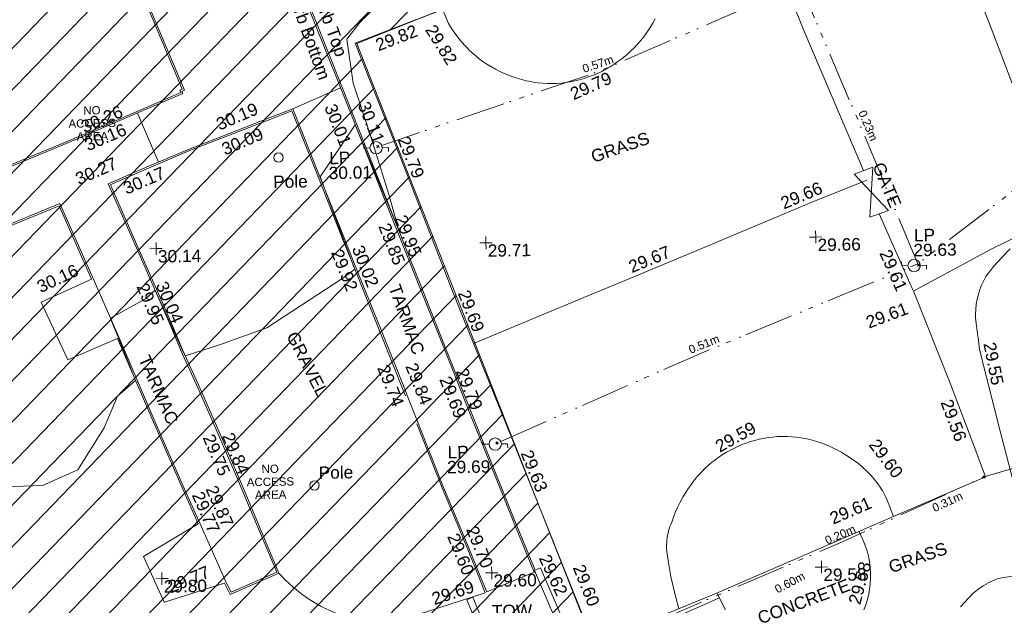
# Model space of a CAD drawing. Header units: millimetres. Extents: x -287732 to 520720, y -88450 to 287754.
# Tile 335 of 383: x 311856 to 341707, y 109304 to 127044. Entities that reach past the tile are written whole.
import ezdxf

# ---------------------------------------------------------------- set-up
doc = ezdxf.new("R2010")
doc.units = ezdxf.units.MM
for name, pattern in [('IMPORT-HIDDEN2 _3_', [4762.5, 3175, -1587.5]), ('IMPORT-UG_ELEC_LV_QLB2 _2_', [2700, 1500, -300.0000000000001, 0, -250, 150, -300.0000000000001, 0, -200]), ('IMPORT-UG_ELEC_STREET LIGHTING_QLB2 _2_', [2700, 1500, -300.0000000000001, 0, -250, 150, -300.0000000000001, 0, -200])]:
    doc.linetypes.add(name, pattern=pattern)
for name, color, linetype, lineweight, true_color in [('00_TOPO_FURN_LAMP_POST', 7, 'Continuous', 9, 0x666666), ('00_TOPO_FURN_POLE', 7, 'Continuous', 9, 0x666666), ('00_UAV_CONCRETE', 9, 'Continuous', 9, 0x808080), ('00_UAV_FENCE', 7, 'Continuous', 9, 0x264c2f), ('00_UAV_FOOTPATH', 7, 'Continuous', 9, 0xa50000), ('00_UAV_FORM_LINES', 7, 'Continuous', 9, 0x666666), ('00_UAV_FURN_LAMP_POST', 7, 'Continuous', 9, 0xa50000), ('00_UAV_FURN_POLE', 7, 'Continuous', 9, 0x666666), ('00_UAV_GATE', 7, 'Continuous', 9, 0xa50000), ('00_UAV_KERB_BOTTOM', 1, 'Continuous', 9, 0xff0000), ('00_UAV_KERB_TOP', 7, 'Continuous', 9, 0xa500a5), ('00_UAV_LEVEL_SPOT', 7, 'Continuous', 9, 0x666666), ('00_UAV_ROAD_MARKING_WHITE_CONTINUOUS', 7, 'Continuous', 9, 0x999999), ('00_UAV_TOP_OF_WALL', 7, 'Continuous', 9, 0x666666), ('00_UAV_WALL', 7, 'Continuous', 9, 0x7c00a5), ('01_DTM_CONTOUR_MJR', 7, 'Continuous', 9, 0x7f3f00), ('12333-PUM-2D-U-0001-C01 - Rev2_REVIT IMPORT_dwg', 7, 'Continuous', 9, 0x767676), ('PUM-CHAMBER EXTENTS', 6, 'IMPORT-HIDDEN2 _3_', 9, 0xff00ff), ('PUM-ELECTRIC-LV-QLB2', 1, 'IMPORT-UG_ELEC_LV_QLB2 _2_', 9, 0xff0000), ('PUM-ELECTRIC-SL-QLB2', 7, 'IMPORT-UG_ELEC_STREET LIGHTING_QLB2 _2_', 9, 0xff7f7f), ('PUM-UNABLE TO SURVEY', 190, 'Continuous', 9, 0x7f00ff)]:
    doc.layers.add(name, color=color, linetype=linetype, lineweight=lineweight, true_color=true_color)
for name, color, linetype, lineweight in [('00_UAV_DRIVE_WAY', 7, 'Continuous', 9), ('00_UAV_SURFACE', 7, 'Continuous', 9), ('00_UAV_SURVEY_TEXT', 7, 'Continuous', 9), ('GEN-TEXT', 7, 'Continuous', 9)]:
    doc.layers.add(name, color=color, linetype=linetype, lineweight=lineweight)
doc.styles.add('Arial_1', font='arial.ttf', dxfattribs={"height": 250})
doc.styles.add('Swis721 Lt BT_2', font='swissl.ttf', dxfattribs={"height": 375})

# ---------------------------------------------------------------- blocks, each defined once
blk = doc.blocks.new('12333-PUM-2D-U-0001-C01 - Rev2_REVIT IMPORT_dwg_MSL_Lamp_Post_SYM-2077240-Site Location Plan Proposed')
at = {"layer": '00_TOPO_FURN_LAMP_POST', "color": 254, "true_color": 0xcccccc, "flags": 128}
for points in [[(-500.1060478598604, 0), (-1000.212095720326, 0), (-1000.212095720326, 316.7338303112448)], [(500.1060478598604, 0), (1000.21209571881, 0), (1000.21209571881, -316.7338303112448)]]:
    blk.add_lwpolyline(points, dxfattribs=at)
at = {"layer": '00_TOPO_FURN_LAMP_POST', "color": 254, "true_color": 0xcccccc}
blk.add_circle((0, 0), 500.1060478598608, dxfattribs=at)
blk = doc.blocks.new('12333-PUM-2D-U-0001-C01 - Rev2_REVIT IMPORT_dwg_POLE_2-2077241-Site Location Plan Proposed')
at = {"layer": '00_TOPO_FURN_POLE', "color": 254, "true_color": 0xcccccc}
blk.add_circle((0, 0), 375.0000000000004, dxfattribs=at)
blk = doc.blocks.new('12333-PUM-2D-U-0001-C01 - Rev2_REVIT IMPORT_dwg__U100-2077630-Site Location Plan Proposed')
at = {"layer": '00_UAV_GATE', "color": 9, "true_color": 0xe1aaaa, "flags": 128}
blk.add_lwpolyline([(283.554645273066, 97.96307030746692), (-283.554645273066, -97.96307030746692), (-171.4453546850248, 1414.963070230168), (-738.5546452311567, 1219.036929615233)], close=True, dxfattribs=at)
blk = doc.blocks.new('12333-PUM-2D-U-0001-C01 - Rev2_REVIT IMPORT_dwg_UAV-2077255-Site Location Plan Proposed')
at = {"layer": '00_UAV_LEVEL_SPOT', "color": 254, "true_color": 0xcccccc, "flags": 128}
for points in [[(0, -500.0000000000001), (0, 0), (-500.0000000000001, 0)], [(500.0000000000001, 0), (0, 0), (0, 500.0000000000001)]]:
    blk.add_lwpolyline(points, dxfattribs=at)
blk = doc.blocks.new('12333-PUM-2D-U-0001-C01 - Rev2_REVIT IMPORT_dwg_MGS62954_T2_Galway_ITM_3d_Rev1-2077680-Site Location Plan Proposed')
at = {"layer": '00_UAV_CONCRETE', "color": 254, "true_color": 0xcccccc, "flags": 128}
for points in [[(534218785.069769, 725667300.6683389), (534217269.3697283, 725666680.5446144), (534216486.3697283, 725668435.5446144), (534217805.7446337, 725669009.7656441), (534218029.3183119, 725669107.0698347)], [(534221129.2557181, 725661637.2185165), (534219450.3697283, 725660678.5446146), (534220053.3697283, 725659288.5446144), (534220069.3697283, 725659286.5446147), (534221541.4042921, 725659721.1854074), (534221898.4399746, 725659826.6056713)]]:
    blk.add_lwpolyline(points, dxfattribs=at)
at = {"layer": '00_UAV_DRIVE_WAY', "color": 254, "true_color": 0xcccccc}
for p, q in [((534224217.3697283, 725674164.5446146), (534225673.1816712, 725674776.7164284)), ((534219503.8549474, 725674114.2785459), (534220114.1231058, 725672616.0304223))]:
    blk.add_line(p, q, dxfattribs=at)
at = {"layer": '00_UAV_FENCE', "color": 254, "true_color": 0xcccccc, "flags": 128}
for points in [[(534238061.3697283, 725680646.5446146), (534240014.3697283, 725681361.5446144), (534242753.3697283, 725682315.5446144), (534242768.6858305, 725682323.4071833), (534243090.3697283, 725682488.5446146), (534244287.3697283, 725679277.5446146), (534244694.8311555, 725678195.9545166), (534245352.3697283, 725676450.5446146), (534246156.3697283, 725674232.5446146), (534246269.3697283, 725673901.5446146)], [(534241482.3697283, 725671986.5446144), (534239751.3697284, 725676259.5446146), (534239611.4239228, 725676622.8240519), (534238061.3697283, 725680646.5446146), (534237418.4641343, 725680403.2958289), (534235344.3697283, 725679618.5446146), (534232753.6521721, 725678603.7032954), (534231285.3697283, 725678028.5446146), (534228080.804625, 725676825.1343396), (534227983.3697283, 725676788.5446144), (534226138.3697283, 725676112.5446147), (534227171.3972411, 725673369.819164), (534227657.3697283, 725672079.5446146), (534228916.1122378, 725668685.2637643), (534229229.3697284, 725667840.5446146), (534230701.4767936, 725664015.4007428), (534231373.3697283, 725662269.5446146), (534232484.2170877, 725659344.1217335), (534233070.1661617, 725657801.0214921)], [(534236786.7809302, 725659252.5499719), (534241197.7809302, 725661080.5499718), (534241405.8680739, 725661166.1040124), (534245016.3697283, 725662650.5446144), (534244648.9562178, 725663682.6984001), (534243999.3697283, 725665507.5446146), (534242941.3697284, 725668293.5446144), (534242909.2504758, 725668369.5559134), (534241937.3697283, 725670669.5446146)], [(534247588.7809302, 725670604.5499718), (534245315.3697283, 725669537.5446147), (534243103.3097526, 725668399.4966587), (534242933.5120388, 725668312.1401029)], [(534202510.3509521, 725648761.7753834), (534205347.9395009, 725649829.8071387), (534207189.5823609, 725650521.071677), (534208187.9395009, 725650895.8071387), (534211778.3764383, 725652501.459303), (534213102.9395009, 725653093.8071387), (534216367.4685073, 725654485.8738263), (534216425.939501, 725654510.8071387), (534219342.939501, 725655803.8071386), (534220815.6066167, 725656379.3746083), (534220964.9989092, 725656440.1334683), (534221978.6066166, 725656852.3746082), (534224510.6066167, 725657948.3746082), (534224926.5756717, 725656904.1864964), (534225729.6066167, 725654888.3746083), (534227810.6066167, 725655682.3746083), (534228365.1312739, 725655908.8211217), (534230178.6066167, 725656649.3746084), (534232945.6066167, 725657752.3746084), (534233001.9231317, 725657774.3690926), (534236786.7809302, 725659252.5499719)]]:
    blk.add_lwpolyline(points, dxfattribs=at)
at = {"layer": '00_UAV_FOOTPATH', "color": 254, "true_color": 0xcccccc}
for p, q in [((534218075.3697283, 725669126.5446144), (534218831.3697283, 725667319.5446146)), ((534227532.3697282, 725665420.5446146), (534227855.3697284, 725664568.5446146)), ((534221175.3697283, 725661656.5446144), (534221943.3697283, 725659848.5446146)), ((534229839.5857532, 725659424.132015), (534231283.3697283, 725659997.5446146))]:
    blk.add_line(p, q, dxfattribs=at)
at = {"layer": '00_UAV_FOOTPATH', "color": 254, "true_color": 0xcccccc, "flags": 128}
for points in [[(534245892.7809302, 725669536.5499718), (534245629.9101741, 725669286.9211113), (534245383.2324592, 725669021.2790449), (534245153.7213098, 725668740.6721405), (534245130.7809302, 725668710.5499718), (534245058.2604452, 725668577.3790259), (534244994.2449357, 725668439.9172634), (534244938.9870415, 725668298.7071832), (534244899.7809302, 725668178.5499718), (534244861.1208271, 725668031.9241962), (534244831.7437198, 725667883.1602653), (534244811.7655459, 725667732.8452821), (534244801.2651503, 725667581.5724714), (534244799.7809302, 725667455.5499718), (534244862.2213417, 725666910.361304), (534244866.7809303, 725666870.5499718), (534244900.7809302, 725666512.5499717), (534245487.7809302, 725664025.5499718), (534245971.0973221, 725662038.7986877)], [(534246461.3332835, 725659722.3693131), (534245347.7809302, 725659559.5499717), (534245197.5388834, 725659500.2018363), (534245051.3198054, 725659431.5370349), (534244909.700756, 725659353.8265557), (534244895.7809302, 725659345.5499718), (534244759.8679734, 725659258.2428018), (534244629.7052726, 725659162.5738673), (534244560.7809303, 725659106.5499719), (534244191.7212433, 725658723.1432029)], [(534241261.8831788, 725658682.5164504), (534241324.5162573, 725658838.4270886), (534241377.2360337, 725658997.9628361), (534241419.8344471, 725659160.4940786), (534241448.904, 725659306.015), (534241472.0182379, 725659472.4384408), (534241484.6370506, 725659639.9848378), (534241486.7106377, 725659807.9929621), (534241478.2308156, 725659975.7997624), (534241459.2310506, 725660142.7429819), (534241429.7863255, 725660308.1637719), (534241390.0128455, 725660471.4092922), (534241340.0675785, 725660631.8352873), (534241280.1476354, 725660788.808629), (534241210.489493, 725660941.7098153), (534241148.2974736, 725661060.0431119)], [(534237063.4546573, 725658759.4809452), (534236936.3717678, 725659010.2516154), (534236825.2856681, 725659268.5070474)]]:
    blk.add_lwpolyline(points, dxfattribs=at)
at = {"layer": '00_UAV_FORM_LINES', "color": 254, "true_color": 0xcccccc, "flags": 128}
blk.add_lwpolyline([(534236889.0108674, 725659120.3572888), (534234219.3695001, 725657998.5445001), (534232880.3695001, 725657437.5445), (534232845.3695002, 725657395.5445002), (534232799.3695002, 725657272.5445001), (534232844.3695, 725657014.5445), (534232927.3695001, 725656825.5445), (534233514.8847357, 725655431.2606863)], dxfattribs=at)
at = {"layer": '00_UAV_KERB_BOTTOM', "color": 254, "true_color": 0xcccccc, "flags": 128}
for points in [[(534231283.3697283, 725659997.5446147), (534230656.3697283, 725661614.5446144), (534229969.3697284, 725663418.5446144), (534229493.1814959, 725664664.644662), (534229327.3697284, 725665098.5446146), (534228647.3697283, 725666898.5446146), (534227934.3697282, 725668779.5446144), (534227722.3393155, 725669337.9272447), (534226949.3697283, 725671373.5446146), (534225961.5440336, 725674014.7310928), (534225959.3697283, 725674020.5446146), (534224950.3697283, 725676686.5446146), (534224182.0714019, 725678684.162904), (534223843.756337, 725679563.8008491), (534222750.5225, 725682406.2695001)], [(534219747.7485, 725677769.9545), (534220942.9455001, 725674783.516), (534220866.9455001, 725674757.5160002), (534220894.9455001, 725674682.5159999), (534219393.9304646, 725674069.376215), (534217452.9455001, 725673276.5159999), (534214751.3242902, 725672213.8326501), (534213903.9455, 725671880.516), (534210613.9455001, 725670584.5159999), (534210099.291876, 725670381.7230284), (534207225.9455001, 725669249.5159999), (534205448.621584, 725668546.4690808), (534203888.9455, 725667929.516), (534200780.5128521, 725666756.5387856), (534200276.9455002, 725666566.516), (534197434.9455001, 725665443.516), (534196114.581311, 725664961.0033077), (534195669.9455001, 725664798.516)], [(534221943.3697283, 725659848.5446146), (534222089.3697283, 725659549.5446146), (534223488.3697282, 725660131.5446144), (534222620.3697283, 725662304.5446146), (534222314.3562999, 725663055.706698), (534221892.3697284, 725664091.5446147), (534221253.3697283, 725665624.5446146), (534220708.3697283, 725666883.5446144), (534220390.7680008, 725667666.1464195), (534220137.3697283, 725668290.5446144), (534219480.3697283, 725669848.5446146), (534218583.3697283, 725671986.5446144), (534218870.409227, 725672104.9602493), (534219795.3697284, 725672486.5446144), (534221080.3697283, 725673008.5446144), (534223530.696853, 725673911.5022672), (534224217.3697283, 725674164.5446146), (534225005.3697283, 725672086.5446146), (534225722.839357, 725670173.7994962), (534225948.3697283, 725669572.5446146), (534226826.3697284, 725667285.5446146), (534227500.6828287, 725665504.2500925), (534227532.3697282, 725665420.5446146)], [(534218075.3697283, 725669126.5446144), (534217107.3697283, 725671415.5446144), (534214769.2381591, 725670498.4295105), (534213910.3697283, 725670161.5446146), (534211435.3697283, 725669204.5446144), (534210107.7170711, 725668690.2922572), (534209176.3697283, 725668329.5446144), (534206929.3697283, 725667428.5446147), (534205452.0954046, 725666868.4222134), (534204645.3697283, 725666562.5446146), (534202691.9455001, 725665777.516), (534200957.9455001, 725665098.516), (534200800.0185986, 725665037.7222321), (534198419.9455001, 725664121.516), (534197973.1971415, 725663941.3092233)], [(534218831.3697283, 725667319.5446146), (534219880.3697283, 725664746.5446144), (534220737.5751087, 725662701.1665256), (534221175.3697284, 725661656.5446146)], [(534227855.3697284, 725664568.5446147), (534228568.3697283, 725662666.5446147), (534229331.3697283, 725660736.5446144), (534229653.6342105, 725659904.3316461), (534229839.5857532, 725659424.132015)]]:
    blk.add_lwpolyline(points, dxfattribs=at)
at = {"layer": '00_UAV_KERB_TOP', "color": 254, "true_color": 0xcccccc, "flags": 128}
for points in [[(534231315.1319991, 725660053.9333199), (534230703.042406, 725661632.4801651), (534230016.0858949, 725663436.365967), (534229525.1283751, 725664721.1146175), (534229374.1096327, 725665116.3038495), (534228694.1334723, 725666916.2407448), (534227981.1235824, 725668797.2668358), (534227754.3765495, 725669394.4057283), (534226996.1576189, 725671391.1772244), (534226006.1672122, 725674038.1515749), (534225993.6451938, 725674071.2375025), (534224997.0852181, 725676704.3682212), (534224213.9370469, 725678740.5969315), (534223890.4237456, 725679581.7494694), (534222797.0818904, 725682424.4989738)], [(534219701.327998, 725677751.3766373), (534220876.9734532, 725674813.7915777), (534220802.1247543, 725674788.185444), (534220831.1409419, 725674710.4635123), (534219283.0007023, 725674078.0738618), (534217434.3396866, 725673322.9264507), (534214639.9142324, 725672223.738529), (534213885.643007, 725671927.0457621), (534210595.620016, 725670631.0367118), (534209987.9008354, 725670391.5723946), (534207207.5845826, 725669296.0227501), (534205337.2888622, 725668556.1994505), (534203870.9222289, 725667976.156311), (534200668.5989964, 725666767.7491778), (534200258.9307379, 725666613.159522), (534197417.1741973, 725665490.2557235), (534196002.3022078, 725664973.2061863), (534195652.7835954, 725664845.4784213)], [(534221898.4399746, 725659826.6056713), (534222065.1004121, 725659485.294227), (534223553.0882604, 725660104.3141896), (534222666.7390811, 725662323.2505566), (534222433.4858519, 725662895.8103374), (534221938.5985448, 725664110.5955266), (534221299.390099, 725665644.0956007), (534220754.4835591, 725666902.8796993), (534220509.6003646, 725667506.2959075), (534220183.5725129, 725668309.6605089), (534219526.4586062, 725669867.9306254), (534218648.9361814, 725671959.5058143), (534218803.6579331, 725672023.3349198), (534219814.3128974, 725672440.2717863), (534221098.4278934, 725672961.9122748), (534223462.6428844, 725673833.1371809), (534224188.1812041, 725674100.5016365), (534224958.5864028, 725672068.9001096), (534225678.9454392, 725670148.451947), (534225901.6224121, 725669554.8041104), (534226779.6495034, 725667267.7335436), (534227456.8115467, 725665478.913131), (534227485.6081074, 725665402.8428963)], [(534218029.3183119, 725669107.0698347), (534217080.2878537, 725671351.2131395), (534214696.9008631, 725670416.3469255), (534213928.5148847, 725670114.9531136), (534211453.4292765, 725669157.9200209), (534210035.2240131, 725668608.5930599), (534209194.7044899, 725668283.0266222), (534206947.5389766, 725667381.9602545), (534205379.373087, 725666787.3754647), (534204663.0962692, 725666515.7923979), (534202710.3836277, 725665731.0392867), (534200976.0424545, 725665051.9056901), (534200727.4596553, 725664956.2140452), (534198438.2800868, 725664074.9971662), (534197997.2447681, 725663897.0948827)], [(534218785.069769, 725667300.6683389), (534219834.1616488, 725664727.442975), (534220691.2731575, 725662682.2888734), (534221129.2557181, 725661637.2185165)], [(534227808.5512466, 725664550.9938377), (534228521.7076674, 725662648.576569), (534229284.8085812, 725660718.3213084), (534229606.1437386, 725659886.5197396), (534229794.2758546, 725659399.5248194)]]:
    blk.add_lwpolyline(points, dxfattribs=at)
at = {"layer": '00_UAV_ROAD_MARKING_WHITE_CONTINUOUS', "color": 254, "true_color": 0xcccccc, "flags": 128}
for points in [[(534235252.798577, 725676696.6669797), (534235187.5372022, 725676581.3993524), (534235117.8007556, 725676468.782742), (534235053.7796367, 725676373.3943529), (534234970.2700536, 725676256.328835), (534234882.2288827, 725676142.6321412), (534234789.7918772, 725676032.4795837), (534234693.101568, 725675926.0410094), (534234592.3070446, 725675823.4805392), (534234487.563725, 725675724.9563138), (534234379.0331159, 725675630.6202506), (534234328.7796368, 725675589.3943529), (534234215.0493069, 725675501.3966371), (534234097.9518848, 725675417.9317958), (534233977.6679261, 725675339.1285264), (534233918.2058121, 725675303.4275411), (534233854.3829004, 725675265.1083375), (534233728.2869039, 725675195.9853631), (534233599.5743674, 725675131.8661851), (534233468.4437568, 725675072.8496714), (534233335.0972655, 725675019.0268209), (534233199.7405044, 725674970.4806246), (534233062.5821837, 725674927.2859371), (534232923.8337917, 725674889.5093614), (534232783.7092681, 725674857.2091465), (534232642.4246751, 725674830.4350969), (534232500.1978632, 725674809.2284962), (534232365.7796367, 725674794.394353), (534232223.4908996, 725674789.0166215), (534232081.100733, 725674789.2292658), (534231938.8286926, 725674795.0319579), (534231796.8941513, 725674806.4157501), (534231655.5159621, 725674823.36309), (534231514.9121197, 725674845.8478457), (534231448.7796367, 725674858.3943529), (534231309.7105016, 725674888.9685309), (534231171.9489202, 725674924.9789658), (534231035.707311, 725674966.3701323), (534230901.1957488, 725675013.0782082), (534230768.6216406, 725675065.0311731), (534230638.189406, 725675122.1489191), (534230510.1001621, 725675184.343375), (534230384.5514134, 725675251.5186412), (534230261.7367467, 725675323.5711386), (534230237.7796368, 725675338.3943529), (534230120.6085286, 725675414.1125749), (534230006.5004384, 725675494.3725369), (534229895.6313127, 725675579.0504841), (534229788.1721037, 725675668.015849), (534229684.2885058, 725675761.1314536), (534229584.1406997, 725675858.2537206), (534229549.7796367, 725675893.3943532), (534229454.9281493, 725675995.6954433), (534229393.0705162, 725676067.9015478), (534229364.1661109, 725676101.6415149), (534229277.6334698, 725676211.0692072), (534229195.4636534, 725676323.8097899), (534229117.7833615, 725676439.6894257), (534229044.7123715, 725676558.5294365), (534228983.7796367, 725676666.3943529), (534228808.7487494, 725677098.4991833)], [(534229568.3382887, 725666959.7639006), (534233181.7796368, 725668390.3943528), (534234217.8320277, 725668798.8083948), (534236872.7796368, 725669845.3943529), (534238863.9945538, 725670646.1943941), (534239826.7796367, 725671033.394353), (534241583.201689, 725671694.6859503)], [(534235656.9854275, 725658811.3069454), (534235548.5597711, 725659233.1715854), (534235456.780035, 725659658.9677541), (534235431.7796369, 725659791.3943529), (534235362.005657, 725660221.3449187), (534235319.7796367, 725660554.3943529), (534235316.1336117, 725660624.3789238), (534235315.2379792, 725660694.4526815), (534235317.0941199, 725660764.5075774), (534235321.6991719, 725660834.4355917), (534235329.0460344, 725660904.1289004), (534235338.7796367, 725660971.3943529), (534235351.4903066, 725661040.3114954), (534235366.8968514, 725661108.676487), (534235384.9755152, 725661176.3839135), (534235405.6984223, 725661243.3293749), (534235429.033619, 725661309.4096463), (534235454.9451244, 725661374.5228366), (534235483.3929852, 725661438.5685462), (534235538.3090082, 725661587.6739243), (534235598.6177683, 725661733.6983646), (534235664.6129251, 725661877.2425145), (534235736.1927188, 725662018.0850393), (534235813.2467785, 725662156.0087701), (534235834.7796367, 725662192.394353), (534235918.6010412, 725662326.3131934), (534236007.6154515, 725662456.8379743), (534236101.6856136, 725662583.767436), (534236200.6664785, 725662706.9058626), (534236304.4054245, 725662826.0633833), (534236412.7424939, 725662941.056266), (534236517.7796367, 725663044.394353), (534236620.2697836, 725663135.8755231), (534236726.2724481, 725663223.2624202), (534236814.3841282, 725663290.2680382), (534236835.6241819, 725663306.4202998), (534236948.1563725, 725663385.220939), (534237063.6955035, 725663459.5428329), (534237182.0634217, 725663529.2713821), (534237303.0776126, 725663594.2990706), (534237402.7796367, 725663643.394353), (534237528.1041103, 725663699.6687787), (534237655.5412867, 725663750.979603), (534237784.8946673, 725663797.2477089), (534237915.9647985, 725663838.4017534), (534238048.5495794, 725663874.3782808), (534238182.4445742, 725663905.1218172), (534238317.4433264, 725663930.5849588), (534238453.3376775, 725663950.7284433), (534238589.9180886, 725663965.5212107), (534238726.9739627, 725663974.940451), (534238759.7796368, 725663976.3943528), (534238897.9629831, 725663976.998419), (534239036.0635108, 725663972.1769668), (534239173.8682784, 725663961.9374304), (534239311.1648012, 725663946.2955984), (534239447.7413782, 725663925.2755897), (534239583.3874178, 725663898.9098152), (534239717.8937637, 725663867.2389296), (534239784.7796368, 725663849.394353), (534239917.1867487, 725663809.8550203), (534240047.9394727, 725663765.1478922), (534240176.8361973, 725663715.3419039), (534240303.6781734, 725663660.5138526), (534240428.2698198, 725663600.7482791), (534240550.4190249, 725663536.1373378), (534240669.937444, 725663466.7806535), (534240786.640788, 725663392.7851696), (534240900.3491088, 725663314.2649821), (534240992.7796367, 725663245.394353), (534241089.0324577, 725663176.656526), (534241182.5124369, 725663104.1928253), (534241273.0754348, 725663028.1149849), (534241360.5818099, 725662948.5403111), (534241387.2365851, 725662922.3173795), (534241444.8966337, 725662865.5915023), (534241525.8898988, 725662779.3964596), (534241535.7796367, 725662768.3943533), (534241612.8868924, 725662678.7061958), (534241686.4135603, 725662586.0599682), (534241756.2462682, 725662490.598524), (534241822.2773388, 725662392.4690579), (534241884.4049572, 725662291.8228787), (534241895.7796367, 725662272.3943529), (534241984.9644691, 725662083.9253788), (534242066.681286, 725661892.1003274), (534242073.7796368, 725661874.394353), (534242147.201831, 725661679.2439752), (534242208.329194, 725661496.0320896)]]:
    blk.add_lwpolyline(points, dxfattribs=at)
at = {"layer": '00_UAV_SURFACE', "color": 254, "true_color": 0xcccccc, "flags": 128}
blk.add_lwpolyline([(534223553.0882604, 725660104.3141896), (534223750.356114, 725659889.2512522), (534223960.7386183, 725659686.9992436), (534224183.4054895, 725659498.3563598), (534224417.4779631, 725659324.0670884), (534224662.0322621, 725659164.8192691), (534224817.3695001, 725659074.5445), (534225076.8023574, 725658940.8984538), (534225344.1149879, 725658823.8060517), (534225618.2524309, 725658723.7294035), (534225898.132791, 725658641.0634661), (534226160.3695, 725658580.5445002), (534226319.7387841, 725658556.7019014), (534226480.2906783, 725658542.9132308), (534226641.3915576, 725658539.2329057), (534226802.4056311, 725658545.675451), (534226871.3695001, 725658551.5445001), (534227031.1567129, 725658572.4031856), (534227189.3188947, 725658603.2538334), (534227345.2318511, 725658643.9746903), (534227498.2802653, 725658694.4050491), (534227579.3695001, 725658725.5445001), (534228037.1231696, 725658864.8357003), (534229794.2758546, 725659399.5248194)], dxfattribs=at)
at = {"layer": '00_UAV_WALL', "color": 254, "true_color": 0xcccccc, "flags": 128}
blk.add_lwpolyline([(534229414.6066167, 725659272.3746084), (534230084.6066168, 725657567.3746084), (534231982.6066167, 725658391.3746083), (534231565.4028459, 725659406.5091871), (534231301.6066167, 725660048.3746082), (534231487.1642875, 725660124.6357874), (534232242.9415644, 725658285.6887275), (534230319.6295652, 725657450.6997458), (534229973.8878953, 725657300.5990418), (534229227.8881533, 725659199.0013703)], close=True, dxfattribs=at)
at = {"layer": '01_DTM_CONTOUR_MJR', "color": 254, "true_color": 0xcccccc, "flags": 128}
blk.add_lwpolyline([(534227926.4513783, 725678347.7780855), (534226293.6476603, 725676739.0698959), (534225889.7560976, 725676239.5121952), (534226064.1800002, 725674902.7123088), (534226520.8677412, 725673433.151047), (534227091.3373579, 725671485.4890561), (534227360, 725670450.0000002), (534226985.1272334, 725671384.0508935), (534226100.0000001, 725673640), (534225010.0000001, 725672090.0000001), (534225491.7848192, 725670727.1090425), (534225904.2786561, 725669551.7114625), (534225963.6821706, 725669395.2454782), (534226010, 725669270.0000001), (534225642.0680813, 725669000.7980231), (534223313.8588008, 725667536.1411994), (534221872.9802027, 725667049.6327112), (534220820.0000001, 725666740), (534220748, 725666899.0000001), (534220648.3333334, 725667131.6666667), (534220146.3214287, 725668293.1607144), (534219950.0000001, 725668740.0000001), (534219653.9052817, 725668488.2133803), (534218580.0000001, 725667920.0000001), (534218681.257, 725667652.8124629), (534218813.1553785, 725667311.5776893), (534219066.676028, 725666652.7303932), (534219310.0000002, 725666020.0000001), (534218746.8442717, 725665555.0600274), (534218328.2611249, 725664593.0767497), (534217505.1052049, 725663344.8947953), (534216430.0000002, 725662879.7704003), (534214976.5882564, 725662861.1086998)], dxfattribs=at)
at = {"xscale": 0.375, "yscale": 0.375, "zscale": 0.375}
for name, p in [('12333-PUM-2D-U-0001-C01 - Rev2_REVIT IMPORT_dwg_MSL_Lamp_Post_SYM-2077240-Site Location Plan Proposed', (534226722.5224829, 725672936.269547)), ('12333-PUM-2D-U-0001-C01 - Rev2_REVIT IMPORT_dwg_POLE_2-2077241-Site Location Plan Proposed', (534223757.9455001, 725672693.516)), ('12333-PUM-2D-U-0001-C01 - Rev2_REVIT IMPORT_dwg_UAV-2077255-Site Location Plan Proposed', (534220000.0000001, 725670000.0000001)), ('12333-PUM-2D-U-0001-C01 - Rev2_REVIT IMPORT_dwg_UAV-2077255-Site Location Plan Proposed', (534230000.0000001, 725670000.0000001)), ('12333-PUM-2D-U-0001-C01 - Rev2_REVIT IMPORT_dwg_UAV-2077255-Site Location Plan Proposed', (534240000.0000001, 725670000.0000001)), ('12333-PUM-2D-U-0001-C01 - Rev2_REVIT IMPORT_dwg_MSL_Lamp_Post_SYM-2077240-Site Location Plan Proposed', (534242966.3697283, 725669086.5446146)), ('12333-PUM-2D-U-0001-C01 - Rev2_REVIT IMPORT_dwg_MSL_Lamp_Post_SYM-2077240-Site Location Plan Proposed', (534230176.3697283, 725663899.5446144)), ('12333-PUM-2D-U-0001-C01 - Rev2_REVIT IMPORT_dwg_POLE_2-2077241-Site Location Plan Proposed', (534224676.9455001, 725662742.516)), ('12333-PUM-2D-U-0001-C01 - Rev2_REVIT IMPORT_dwg_UAV-2077255-Site Location Plan Proposed', (534220000.0000001, 725660000)), ('12333-PUM-2D-U-0001-C01 - Rev2_REVIT IMPORT_dwg_UAV-2077255-Site Location Plan Proposed', (534230000.0000001, 725660000)), ('12333-PUM-2D-U-0001-C01 - Rev2_REVIT IMPORT_dwg_UAV-2077255-Site Location Plan Proposed', (534240000.0000001, 725660000))]:
    blk.add_blockref(name, p, dxfattribs=at)
blk.add_blockref('12333-PUM-2D-U-0001-C01 - Rev2_REVIT IMPORT_dwg__U100-2077630-Site Location Plan Proposed', (534241937.3697283, 725670669.5446146))
at = {"layer": '00_UAV_CONCRETE', "color": 251, "true_color": 0x666666, "char_height": 375, "width": 1495.902363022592, "attachment_point": 1, "line_spacing_factor": 1.005061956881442, "style": 'Swis721 Lt BT_2'}
for s, insert, rotation in [('30.16', (534216322.5020504, 725669050.7400728), 24.245526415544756), ('29.77', (534220137.0986426, 725659898.1681358), 21.597380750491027)]:
    blk.add_mtext(s, dxfattribs=dict(at, insert=insert, rotation=rotation))
at = {"layer": '00_UAV_FENCE', "color": 251, "true_color": 0x666666, "char_height": 375, "width": 1495.902363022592, "attachment_point": 1, "line_spacing_factor": 1.005061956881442, "style": 'Swis721 Lt BT_2'}
for s, insert, rotation in [('29.82', (534226716.5602486, 725676207.9781994), 20.17049584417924), ('29.79', (534227722.9621069, 725673310.417452), 290.6385164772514), ('29.61', (534242259.0066655, 725669627.3062018), 292.9069223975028), ('29.69', (534229467.4425929, 725668623.7235001), 290.41631977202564), ('29.61', (534241437.4141216, 725667550.5795515), 19.479475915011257), ('29.56', (534244043.795261, 725665056.5091683), 289.5940919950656), ('29.63', (534231285.5644729, 725663744.4331692), 291.049226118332), ('29.61', (534240232.804111, 725661623.6044576), 22.349781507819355), ('29.60', (534232807.191023, 725660252.3876674), 290.79287015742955)]:
    blk.add_mtext(s, dxfattribs=dict(at, insert=insert, rotation=rotation))
at = {"layer": '00_UAV_FOOTPATH', "color": 251, "true_color": 0x666666, "char_height": 375, "width": 1495.902363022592, "attachment_point": 1, "line_spacing_factor": 1.005061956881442, "style": 'Swis721 Lt BT_2'}
for s, insert, rotation in [('29.55', (534245393.8570447, 725666751.8815134), 280.18615224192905), ('29.58', (534240790.3376059, 725658922.4753189), 73.74168093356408)]:
    blk.add_mtext(s, dxfattribs=dict(at, insert=insert, rotation=rotation))
at = {"layer": '00_UAV_FURN_LAMP_POST', "color": 251, "true_color": 0x666666, "char_height": 375, "attachment_point": 1, "line_spacing_factor": 1.005061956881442, "style": 'Swis721 Lt BT_2'}
for s, insert, width in [('LP', (534225293.7482127, 725672836.9499009), 707.5855621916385), ('30.01', (534225271.2047012, 725672386.3878026), 1495.902363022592), ('LP', (534242977.0654552, 725670190.3316065), 707.5855621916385), ('29.63', (534242954.5219437, 725669739.7695081), 1495.902363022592), ('LP', (534228725.8661993, 725663863.8063202), 707.5855621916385), ('29.69', (534228703.3226878, 725663413.2442219), 1495.902363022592)]:
    blk.add_mtext(s, dxfattribs=dict(at, insert=insert, width=width))
at = {"layer": '00_UAV_FURN_POLE', "char_height": 375, "width": 1191.972994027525, "attachment_point": 1, "line_spacing_factor": 1.005061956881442, "style": 'Swis721 Lt BT_2'}
for insert in [(534223582.4372243, 725672147.9176191), (534224808.2870151, 725663311.5174831)]:
    blk.add_mtext('Pole', dxfattribs=dict(at, insert=insert))
at = {"layer": '00_UAV_GATE', "color": 251, "true_color": 0x666666, "insert": (534242098.7486517, 725672271.7617067), "char_height": 375, "width": 1567.13580888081, "attachment_point": 1, "rotation": 291.8144963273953, "line_spacing_factor": 1.005061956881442, "style": 'Swis721 Lt BT_2'}
blk.add_mtext('GATE', dxfattribs=at)
at = {"layer": '00_UAV_KERB_BOTTOM', "color": 251, "true_color": 0x666666, "char_height": 375, "attachment_point": 1, "line_spacing_factor": 1.005061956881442, "style": 'Swis721 Lt BT_2'}
for s, insert, width, rotation in [('Kerb Bottom', (534224438.2666934, 725677860.2037386), 3414.456504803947, 288.98831362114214), ('30.01', (534225519.5755249, 725674331.3151176), 1495.902363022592, 290.7287407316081), ('30.16', (534217845.7336168, 725673329.2208662), 1495.902363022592, 22.219201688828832), ('30.09', (534221994.186324, 725673128.3737456), 1495.902363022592, 22.206419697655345), ('30.17', (534218992.2448786, 725671992.7269894), 1495.902363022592, 22.41816742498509), ('29.85', (534227090.7617508, 725670694.4351608), 1495.902363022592, 290.7928931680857), ('29.92', (534225645.3907662, 725669925.0726066), 1495.902363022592, 290.71874588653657), ('29.95', (534219722.7661156, 725669005.0928072), 1495.902363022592, 292.3413021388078), ('29.74', (534226982.4893802, 725666403.7504257), 1495.902363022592, 290.87455860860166), ('29.69', (534228860.3980526, 725666022.5925248), 1495.902363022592, 290.7969965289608), ('29.75', (534221650.4699175, 725664396.6984273), 1495.902363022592, 292.16532735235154), ('29.77', (534221290.9460626, 725662662.0135945), 1495.902363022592, 292.7382580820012), ('29.60', (534229015.7137424, 725661263.240505), 1495.902363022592, 290.96773591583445)]:
    blk.add_mtext(s, dxfattribs=dict(at, insert=insert, width=width, rotation=rotation))
at = {"layer": '00_UAV_KERB_TOP', "color": 251, "true_color": 0x666666, "char_height": 375, "attachment_point": 1, "line_spacing_factor": 1.005061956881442, "style": 'Swis721 Lt BT_2'}
for s, insert, width, rotation in [('Kerb Top', (534225209.7171596, 725677837.7052729), 2493.170605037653, 288.98831362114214), ('30.26', (534217746.287021, 725673878.1151524), 1495.902363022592, 22.21920169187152), ('30.19', (534221845.4519885, 725673886.1946436), 1495.902363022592, 22.206419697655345), ('30.11', (534226533.0502574, 725674385.1066774), 1495.902363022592, 290.7301316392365), ('30.27', (534217546.0691275, 725672305.9862686), 1495.902363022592, 22.418167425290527), ('29.95', (534227595.2850762, 725670930.3272132), 1495.902363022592, 290.79289299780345), ('30.02', (534226279.0294308, 725670034.7209339), 1495.902363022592, 290.72233307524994), ('30.04', (534220310.864345, 725669043.2994653), 1495.902363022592, 292.1911929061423), ('29.84', (534227835.136345, 725666441.5179348), 1495.902363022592, 290.8740190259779), ('29.79', (534229365.5372674, 725666258.7159212), 1495.902363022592, 290.78793747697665), ('29.84', (534222235.8279123, 725664431.960381), 1495.902363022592, 292.1653273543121), ('29.87', (534221710.7674188, 725662838.4853547), 1495.902363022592, 292.73825807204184), ('29.70', (534229592.4753729, 725661467.8368666), 1495.902363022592, 290.96358062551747)]:
    blk.add_mtext(s, dxfattribs=dict(at, insert=insert, width=width, rotation=rotation))
at = {"layer": '00_UAV_LEVEL_SPOT', "char_height": 375, "width": 1495.902363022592, "attachment_point": 1, "line_spacing_factor": 1.005061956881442, "style": 'Swis721 Lt BT_2'}
for s, insert in [('30.14', (534220051.8765643, 725669949.1441548)), ('29.71', (534230051.8765643, 725669949.1441548)), ('29.66', (534240051.8765643, 725669949.1441548)), ('29.80', (534220051.8765643, 725659949.1441547)), ('29.60', (534230051.8765643, 725659949.1441547)), ('29.58', (534240051.8765643, 725659949.1441547))]:
    blk.add_mtext(s, dxfattribs=dict(at, insert=insert))
at = {"layer": '00_UAV_ROAD_MARKING_WHITE_CONTINUOUS', "color": 251, "true_color": 0x666666, "char_height": 375, "width": 1495.902363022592, "attachment_point": 1, "line_spacing_factor": 1.005061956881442, "style": 'Swis721 Lt BT_2'}
for s, insert, rotation in [('29.82', (534228578.5013932, 725676680.9881424), 301.0009401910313), ('29.79', (534232587.7539113, 725674614.7883954), 23.197591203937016), ('29.66', (534238911.1585483, 725671198.9401966), 21.908341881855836), ('29.67', (534234268.7947133, 725669351.2169116), 21.514463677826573), ('29.59', (534236799.0626247, 725663844.8107473), 28.368017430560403), ('29.60', (534241784.7663718, 725663897.417733), 305.8566963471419)]:
    blk.add_mtext(s, dxfattribs=dict(at, insert=insert, rotation=rotation))
at = {"layer": '00_UAV_SURFACE', "color": 251, "true_color": 0x666666, "insert": (534228132.1272534, 725659411.3945613), "char_height": 375, "width": 1495.902363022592, "attachment_point": 1, "rotation": 16.924633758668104, "line_spacing_factor": 1.005061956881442, "style": 'Swis721 Lt BT_2'}
blk.add_mtext('29.69', dxfattribs=at)
at = {"layer": '00_UAV_SURVEY_TEXT', "color": 251, "true_color": 0x666666, "char_height": 375, "attachment_point": 1, "line_spacing_factor": 1.005061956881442, "style": 'Swis721 Lt BT_2'}
for s, insert, width, rotation in [('GRASS', (534233189.504979, 725672718.1613609), 2018.280965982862, 18.08693638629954), ('TARMAC', (534227376.4823582, 725668826.562067), 2450.430537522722, 288.9530340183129), ('GRAVEL', (534224230.3479643, 725667455.8531686), 2322.210334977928, 296.0274530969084), ('TARMAC', (534219741.3609978, 725666816.3827885), 2450.430537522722, 292.95352070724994), ('GRASS', (534241996.3332724, 725660130.6252215), 2018.280965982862, 18.186182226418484), ('CONCRETE', (534237996.9056011, 725658648.577378), 3286.236302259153, 19.727632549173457)]:
    blk.add_mtext(s, dxfattribs=dict(at, insert=insert, width=width, rotation=rotation))
at = {"layer": '00_UAV_TOP_OF_WALL', "insert": (534229984.9933177, 725659027.2720815), "char_height": 375, "width": 1343.937678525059, "attachment_point": 1, "line_spacing_factor": 1.005061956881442, "style": 'Swis721 Lt BT_2'}
blk.add_mtext('TOW', dxfattribs=at)
at = {"layer": '00_UAV_WALL', "color": 251, "true_color": 0x666666, "insert": (534231770.3454347, 725660576.6013255), "char_height": 375, "width": 1495.902363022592, "attachment_point": 1, "rotation": 294.2098254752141, "line_spacing_factor": 1.005061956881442, "style": 'Swis721 Lt BT_2'}
blk.add_mtext('29.62', dxfattribs=at)
blk = doc.blocks.new('12333-PUM-2D-U-0001-C01 - Rev2_REVIT IMPORT_dwg-1620468-Site Location Plan Proposed')
at = {"layer": 'PUM-CHAMBER EXTENTS', "true_color": 0xfff4d4}
h = blk.add_hatch(dxfattribs=at)
h.set_pattern_fill('FP_14', style=0, pattern_type=2)
h.set_pattern_definition([(45, (-533641079.65, -725615854.3560001), (-618.7184335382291, 618.7184335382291), [])])
h.paths.add_polyline_path([(561369.3501529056, 32961.6438213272), (583432.350152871, 42064.6438213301), (584672.3501528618, 38987.64382128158), (591969.3501528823, 41930.643821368), (585115.3501528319, 60252.64382129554), (601682.3501528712, 66542.64382133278), (593779.350152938, 86713.6438213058), (593325.3501529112, 86525.64382134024), (591535.8661504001, 91032.67662588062), (570762.3501528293, 82754.64382139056), (556580.3501529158, 77376.64382136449), (542174.3501528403, 72021.64382138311), (551469.3501528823, 54861.6438213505), (558438.2640803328, 39445.56149700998)])
at = {"layer": 'GEN-TEXT', "color": 253, "true_color": 0xaaaaaa}
for p, q in [((585658.9948137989, 57085.28848225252), (585729.7054919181, 57155.99916037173)), ((585729.7054919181, 57085.28848225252), (585658.9948137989, 57155.99916037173)), ((601988.6253773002, 53205.98086644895), (602059.3360554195, 53276.69154456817)), ((602059.3360554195, 53205.98086644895), (601988.6253773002, 53276.69154456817)), ((589118.9948138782, 48042.28848230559), (589189.7054919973, 48112.99916042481)), ((589189.7054919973, 48042.28848230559), (589118.9948138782, 48112.99916042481)), ((603860.9948138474, 46754.28848224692), (603931.7054919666, 46824.99916036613)), ((603931.7054919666, 46754.28848224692), (603860.9948138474, 46824.99916036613))]:
    blk.add_line(p, q, dxfattribs=at)
at = {"layer": 'PUM-ELECTRIC-SL-QLB2', "color": 254, "true_color": 0xffd4d4, "flags": 128}
for points in [[(608521.2084035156, 58100.91091727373), (605678.3501529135, 56001.64382136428), (601999.3501529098, 53277.64382131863), (600364.3501529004, 57412.64382132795), (598588.3501528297, 61812.64382135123), (592479.3501528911, 59293.64382138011), (585816.2878747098, 57153.31588534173)], [(589266.7018729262, 48124.41776786), (595557.3501528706, 50757.64382130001), (601999.3501529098, 53277.64382131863)], [(607874.9677994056, 47897.97302288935), (603896.3501529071, 46789.64382130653), (599590.3501529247, 44913.64382137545), (593861.3501528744, 42572.64382136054), (590276.3501529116, 41210.64382127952), (584611.3501528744, 38752.64382129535), (583319.3501528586, 41718.64382131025), (578219.3501528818, 39840.64382128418), (571148.3501528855, 36737.64382128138), (564354.3501528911, 33926.64382129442), (563264.3501529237, 33036.64382128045), (564177.350152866, 30096.64382133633), (564456.170657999, 27548.56176709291)]]:
    blk.add_lwpolyline(points, dxfattribs=at)
at = {"layer": 'PUM-UNABLE TO SURVEY', "color": 7, "true_color": 0xfff4d4, "flags": 128}
blk.add_lwpolyline([(593403.6889939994, 86558.08369385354), (593779.350152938, 86713.6438213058), (601682.3501528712, 66542.64382133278), (585115.3501528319, 60252.64382129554), (591969.3501528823, 41930.64382136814), (584672.3501528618, 38987.64382128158), (583432.350152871, 42064.64382132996), (561369.3501529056, 32961.64382132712), (551469.3501528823, 54861.6438213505), (542174.3501528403, 72021.64382138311), (556580.3501529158, 77376.64382136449), (570762.3501528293, 82754.64382139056), (574739.2409170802, 84339.39395276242)], dxfattribs=at)
blk.add_blockref('12333-PUM-2D-U-0001-C01 - Rev2_REVIT IMPORT_dwg_MGS62954_T2_Galway_ITM_3d_Rev1-2077680-Site Location Plan Proposed', (-533641079.6498471, -725615854.3561786))
at = {"layer": 'PUM-ELECTRIC-LV-QLB2', "char_height": 250, "width": 1160.025439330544, "attachment_point": 2, "line_spacing_factor": 0.9417779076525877, "style": 'Arial_1'}
for s, insert, rotation in [('0.31m', (602722.0305716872, 46171.93384316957), 23.584322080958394), ('0.60m', (597896.0238757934, 43806.74126955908), 26.384654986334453)]:
    blk.add_mtext(s, dxfattribs=dict(at, insert=insert, rotation=rotation))
at = {"layer": 'PUM-ELECTRIC-SL-QLB2', "char_height": 250, "width": 1160.025439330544, "attachment_point": 2, "line_spacing_factor": 0.9417779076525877, "style": 'Arial_1'}
for s, insert, rotation in [('0.57m', (592373.1432123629, 59624.27701373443), 17.808205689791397), ('0.23m', (600686.5373754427, 57542.69030172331), 291.9807945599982), ('0.51m', (595431.0794575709, 51081.14642349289), 21.321874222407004), ('0.20m', (599458.990283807, 45235.11358188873), 22.226044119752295)]:
    blk.add_mtext(s, dxfattribs=dict(at, insert=insert, rotation=rotation))
at = {"layer": 'PUM-UNABLE TO SURVEY', "color": 41, "true_color": 0xffdf7f, "char_height": 250, "width": 1714.021757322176, "attachment_point": 2, "line_spacing_factor": 0.9417779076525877, "style": 'Arial_1'}
for insert in [(577047.7331528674, 58493.02843779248), (582261.5267338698, 47539.76299446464)]:
    blk.add_mtext('NO\\PACCESS\\PAREA', dxfattribs=dict(at, insert=insert))

msp = doc.modelspace()

# ---------------------------------------------------------------- block references
at = {"layer": '12333-PUM-2D-U-0001-C01 - Rev2_REVIT IMPORT_dwg', "color": 254, "linetype": 'IMPORT-UG_ELEC_STREET LIGHTING_QLB2 _2_', "true_color": 0xffd4d4, "rotation": 0.9999999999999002}
msp.add_blockref('12333-PUM-2D-U-0001-C01 - Rev2_REVIT IMPORT_dwg-1620468-Site Location Plan Proposed', (-261895.0770586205, 55869.5817132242), dxfattribs=at)

doc.saveas('drawing.dxf')
